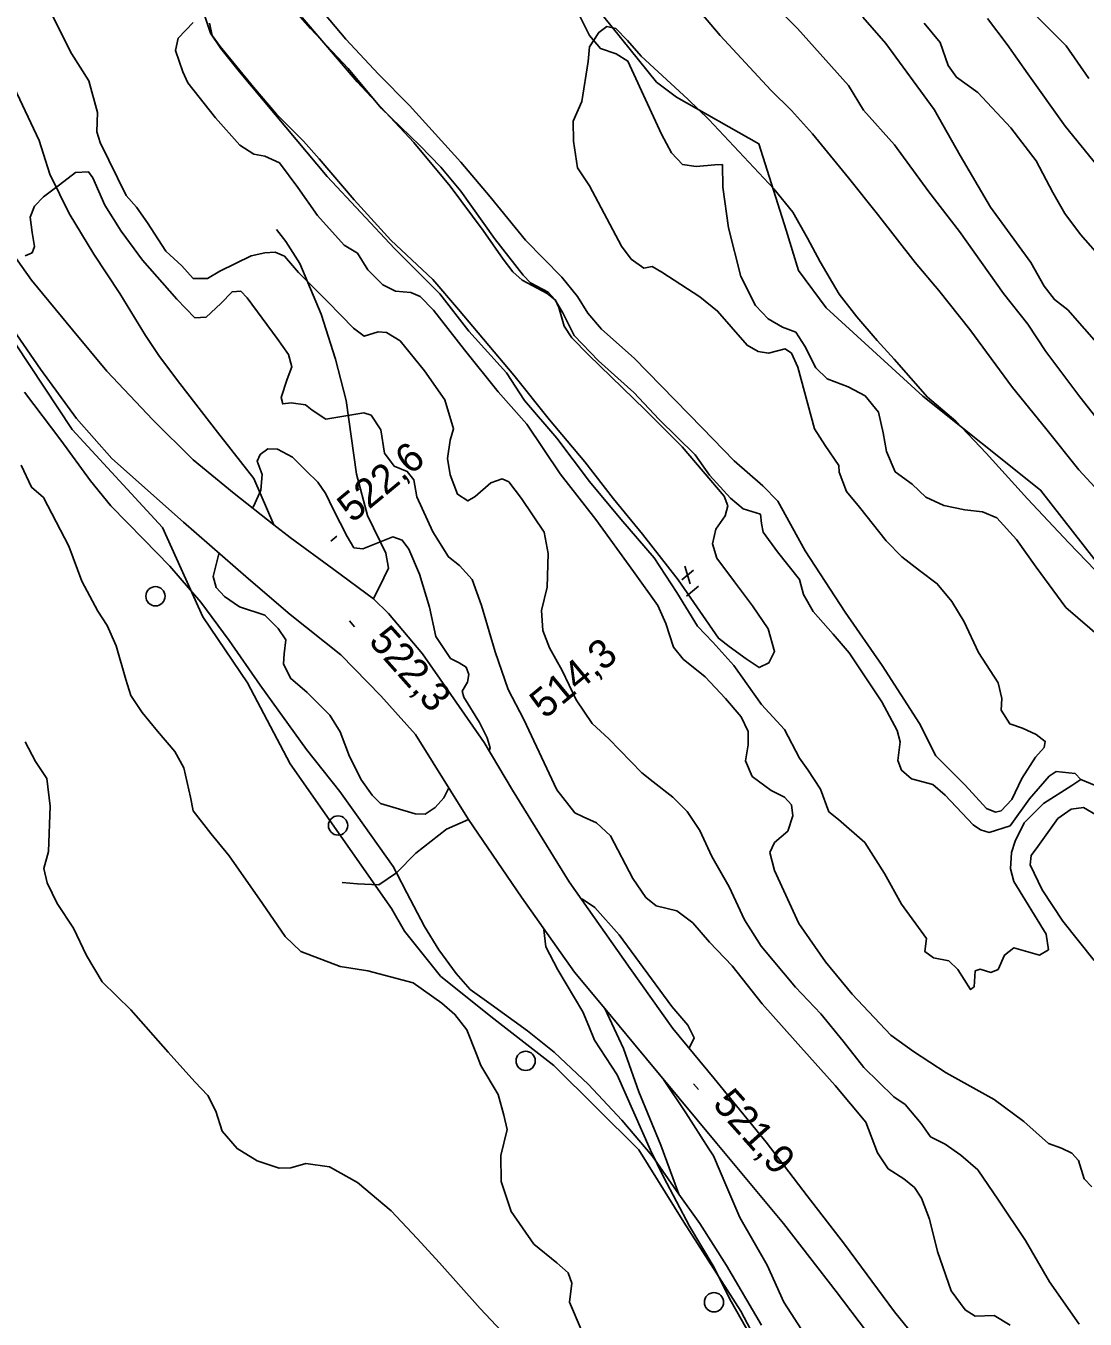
# Model space of a CAD drawing. Extents: x 347059 to 352153, y 6073752 to 6078601.
# Drawn here: x 350349.1 to 350514.1, y 6076827.9 to 6077029.3 of the extents above; entities that cross this region are included whole.
import ezdxf

# ---------------------------------------------------------------- set-up
doc = ezdxf.new("R2010")
doc.units = 0
for name, color, linetype in [('Level 1', 7, 'Continuous'), ('Level 2', 7, 'Continuous'), ('Level 21', 7, 'Continuous'), ('Level 22', 7, 'Continuous'), ('Level 3', 7, 'Continuous'), ('Level 36', 7, 'Continuous'), ('Level 4', 7, 'Continuous'), ('Level 44', 7, 'Continuous')]:
    doc.layers.add(name, color=color, linetype=linetype)

msp = doc.modelspace()

# ---------------------------------------------------------------- linework, layer by layer
at = {"layer": 'Level 1'}
for points in [[(350517.5, 6076966.16), (350513.27, 6076971.5), (350507.98, 6076978.59), (350505.15, 6076982.84), (350501.37, 6076987.63), (350494.53, 6076997.26), (350489.73, 6077003.45), (350484.39, 6077010.77), (350479.59, 6077016.16), (350477.23, 6077020), (350469.3, 6077028.89), (350463.4, 6077034.83)], [(350349, 6076993.5), (350350.06, 6076993.97), (350350.44, 6076994.94), (350350.08, 6076997.14), (350349.73, 6076999.49), (350350.41, 6077001.22), (350351.85, 6077002.66), (350354.34, 6077004.57), (350356.84, 6077006.48), (350358.86, 6077006.56), (350359.5, 6077005.63), (350361.39, 6077001.4), (350363.95, 6076997.31), (350367.26, 6076992.79), (350372.59, 6076986.76), (350375.41, 6076983.81), (350377.15, 6076983.92), (350379.45, 6076986.06), (350381.22, 6076987.9), (350382.59, 6076987.98), (350383.58, 6076986.94), (350388.23, 6076980.62), (350390, 6076978.14), (350390.54, 6076976.2), (350389.77, 6076974.26), (350388.84, 6076971.4), (350389.11, 6076970.43), (350390.42, 6076970.59), (350392.63, 6076970.29), (350393.7, 6076969.46), (350395.8, 6076968.06), (350401.76, 6076969.03), (350402.86, 6076968.67), (350404.36, 6076966.36), (350404.95, 6076962.76), (350406.48, 6076960.73), (350408.49, 6076959.88), (350409.52, 6076958.62), (350409.99, 6076955.97), (350412.48, 6076950.52), (350414.91, 6076946.6), (350416.66, 6076945.27), (350418.61, 6076943.05), (350420.09, 6076939), (350422.2, 6076931.79), (350424.23, 6076925.95), (350426.65, 6076921.24), (350431.79, 6076910.33), (350434.61, 6076906.72), (350435.92, 6076906.08), (350437.99, 6076905.15), (350440.17, 6076903.13), (350443.64, 6076896.5), (350445.66, 6076893.55), (350447.26, 6076892.24), (350450.5, 6076891.48), (350452.98, 6076889.57), (350455.57, 6076886.56), (350459.11, 6076882.89), (350463.8, 6076877), (350468.93, 6076871.22), (350475.16, 6076864.24), (350479.94, 6076858.56), (350481.78, 6076853.76)], [(350435.6, 6076826.23), (350433.78, 6076830.52), (350434.13, 6076833.45), (350433.57, 6076835.09), (350431.78, 6076836.64), (350428.24, 6076839.53), (350424.7, 6076844.65), (350423.13, 6076849.28), (350423.09, 6076853.33), (350424.06, 6076857.41), (350423.56, 6076859.63), (350422.64, 6076862.83), (350419.98, 6076867.35), (350419.29, 6076869.16), (350417.78, 6076872.92), (350415.92, 6076875.34), (350413.86, 6076877.07), (350409.41, 6076880.26), (350402.38, 6076882.12), (350398.04, 6076882.78), (350391.92, 6076885.13), (350389.48, 6076887.47), (350385.94, 6076892.59), (350380.75, 6076900.05), (350377.91, 6076903.51), (350375.15, 6076907.04), (350374.71, 6076909.17), (350373.71, 6076913.75), (350372.3, 6076916.28), (350369.58, 6076919.44), (350367.19, 6076922.35), (350365.43, 6076924.99), (350364.66, 6076927.52), (350363.15, 6076932.72), (350361.73, 6076935.9), (350360.29, 6076938.14), (350357.78, 6076942.8), (350355.79, 6076948.27), (350351.83, 6076955.82), (350349.97, 6076957.45), (350348.35, 6076960.86)], [(350481.78, 6076853.76), (350483.42, 6076851.29), (350485.86, 6076849.74), (350487.52, 6076848.35), (350488.59, 6076846.73), (350489.86, 6076843.43), (350491.1, 6076838.39), (350493.24, 6076832.26), (350495.4, 6076829.3), (350496.97, 6076828.35), (350499.92, 6076828.42), (350502.44, 6076826.94)]]:
    msp.add_lwpolyline(points, dxfattribs=at)
at = {"layer": 'Level 2'}
for points in [[(350347.08, 6077042.98), (350349.63, 6077038.74), (350351.05, 6077036.21), (350352.83, 6077035.16), (350353.64, 6077033.85), (350352.86, 6077032.56), (350353.27, 6077030.78), (350356.17, 6077024.99), (350358.87, 6077020.74), (350360.27, 6077015.83), (350360.12, 6077012.81), (350360.68, 6077011.16), (350364.71, 6077002.87), (350366.34, 6077001.04), (350368.06, 6076998.63), (350370.88, 6076994.22)], [(350490.86, 6076915.59), (350488.31, 6076920.62), (350482.47, 6076929.68), (350476.71, 6076938), (350470.48, 6076947.53), (350466.24, 6076955.27), (350463.88, 6076957.68), (350459.41, 6076961.54), (350454.42, 6076966.67), (350443.83, 6076977.52), (350438.78, 6076982.08), (350436.64, 6076984.54), (350435.01, 6076987.17), (350432.56, 6076990.17), (350426.9, 6076995.95), (350421.41, 6077002.66), (350416.87, 6077008.05), (350408.84, 6077016.9), (350404.03, 6077021.8), (350398.92, 6077027.24), (350392.05, 6077035.47)], [(350518.08, 6076954.75), (350513.13, 6076960.16), (350507.99, 6076966.6), (350502.77, 6076972.98), (350496.15, 6076982.03), (350491.32, 6076988.08), (350487.64, 6076992.43), (350481.73, 6076999.96), (350477.23, 6077005.62), (350471.62, 6077012.47), (350468.37, 6077016.12), (350465.14, 6077019.27), (350457.24, 6077027.8), (350452, 6077034.04)], [(350420.34, 6076997.42), (350415.21, 6077004.32), (350409.5, 6077011.14), (350400.72, 6077020.58), (350392.13, 6077030.59)], [(350519.55, 6076975.76), (350511.4, 6076985.09), (350509.32, 6076986.66), (350507.73, 6076988.77), (350505.64, 6076992.44), (350499.36, 6077001.07), (350494.61, 6077009.11), (350490.56, 6077016.28), (350483.07, 6077026.55), (350479.45, 6077030.66)], [(350517.12, 6077006.15), (350513.47, 6077010.61), (350510.97, 6077013.66), (350505.17, 6077021.85), (350501.96, 6077026.42), (350498.91, 6077030.46)], [(350514.67, 6077021.1), (350511.16, 6077026.19), (350506.08, 6077031.29)], [(350375.15, 6077029.82), (350372.82, 6077027.38), (350372.42, 6077025.47), (350373.54, 6077022.17), (350374.31, 6077020.42)], [(350377.7, 6077029.75), (350378.09, 6077027.82), (350379.37, 6077026.1), (350384.55, 6077019.77), (350388.13, 6077015.56), (350392.36, 6077011.36), (350394.77, 6077008.58)], [(350484.35, 6076977.37), (350481.68, 6076980.32), (350478.56, 6076983.96), (350475.8, 6076987.5), (350472.82, 6076992.57), (350470.87, 6076996.24), (350468.59, 6077000.31), (350465.62, 6077003.94), (350455.47, 6077014.74), (350452.23, 6077017.89), (350444.93, 6077024.57), (350442.79, 6077027.03), (350441.01, 6077028.87), (350439.59, 6077029.19), (350438.35, 6077028.28), (350436.91, 6077026.04), (350436.68, 6077023.74), (350435.72, 6077017.55), (350434.34, 6077014.44), (350434.39, 6077011.32), (350435.01, 6077007.21), (350436.9, 6077004.41), (350441.85, 6076995.01), (350443.38, 6076992.97), (350445.34, 6076991.54), (350446.67, 6076991.84), (350448.17, 6076990.96), (350454.09, 6076987.11), (350456.83, 6076984.87), (350458.98, 6076982.41), (350461.45, 6076979.56), (350463.16, 6076978.59), (350464.8, 6076978.35), (350467.39, 6076979.02), (350468.34, 6076978.35), (350469.35, 6076976.15), (350471.96, 6076966.55), (350473.59, 6076963.93), (350475.74, 6076960.81), (350475.79, 6076959.8), (350476.94, 6076956.79), (350478.94, 6076954.34), (350483.13, 6076949.07), (350485.56, 6076946.58), (350488.32, 6076944.49), (350491.07, 6076942.4), (350493.33, 6076939.64), (350495.27, 6076936.48), (350497.48, 6076931.7), (350500.56, 6076926.98), (350501.11, 6076924.53), (350501.01, 6076922.74), (350502.39, 6076920.57), (350504.35, 6076919.94), (350506.49, 6076918.92), (350507.9, 6076917.84), (350507.74, 6076916.92), (350506.37, 6076915.39), (350504.24, 6076912.07), (350502.7, 6076908.82), (350501.01, 6076907.04), (350500.12, 6076906.84), (350498.73, 6076907.42), (350495.4, 6076911.01), (350490.86, 6076915.59)], [(350497.36, 6077018.91), (350494.08, 6077021.33), (350492.75, 6077023.12), (350491.51, 6077026.7), (350489.01, 6077029.75)], [(350374.31, 6077020.42), (350378.63, 6077014.99), (350382.41, 6077010.7), (350384.59, 6077009.32), (350386.3, 6077009), (350388.58, 6077007.97), (350391.47, 6077004.13), (350394.51, 6076999.76), (350398.69, 6076995.14), (350400.74, 6076993.92), (350402.37, 6076991.29), (350404.67, 6076988.96), (350406.67, 6076987.96), (350409.04, 6076987.79), (350410.5, 6076987.13), (350412.61, 6076985.04), (350417.43, 6076978.83), (350422.65, 6076972.29), (350427.15, 6076967.28), (350432.33, 6076959.51), (350437.86, 6076952.44), (350443.72, 6076944.32), (350447.54, 6076939.01), (350448.79, 6076936.21), (350449.95, 6076932.54), (350451.5, 6076930.65), (350454.92, 6076927.92), (350458.06, 6076924.56), (350460.53, 6076921.7), (350461.61, 6076919.42), (350461.63, 6076917.32), (350461.17, 6076914.84), (350462.23, 6076912.41), (350465.2, 6076910.23), (350467.27, 6076909.16), (350468.38, 6076907.96), (350468.58, 6076906.27), (350467.77, 6076903.89), (350465.71, 6076902.08), (350464.99, 6076900.56), (350465.72, 6076897.73), (350469.48, 6076889.47), (350473.67, 6076883.54), (350477.8, 6076878.5), (350483.83, 6076872.1), (350487.34, 6076869.57), (350492.44, 6076866.24), (350499.91, 6076862.08), (350504.56, 6076858.65), (350508.41, 6076855.22), (350510.44, 6076854.51), (350512.02, 6076853.7), (350513.07, 6076852.58), (350513.95, 6076849.74), (350515.12, 6076848.47)], [(350520.35, 6076988.91), (350513.37, 6076996.8), (350510.96, 6077000.07), (350509.05, 6077003.35), (350506.45, 6077008.29), (350502.5, 6077013.43), (350497.36, 6077018.91)], [(350394.77, 6077008.58), (350400.24, 6077002.23), (350405.92, 6076995.92), (350412.5, 6076989.81), (350416.46, 6076985.13), (350425.1, 6076974.91), (350430.66, 6076967.96), (350436.17, 6076961.39), (350440.61, 6076955.65), (350445.14, 6076950.11), (350450.68, 6076943.03), (350456.96, 6076933.91), (350458.65, 6076932.66), (350461.28, 6076930.72), (350463.32, 6076929.36), (350464.84, 6076930.07), (350465.73, 6076931.86), (350464.7, 6076935.37), (350462.3, 6076938.95), (350459.48, 6076942.72), (350456.72, 6076946.4), (350456.07, 6076948.64), (350456.58, 6076950.91), (350458.01, 6076953.01), (350458.45, 6076954.56), (350457.88, 6076956.07), (350451.31, 6076963.76), (350445.57, 6076969.49), (350436.71, 6076978.07), (350434.14, 6076980.73), (350432.94, 6076982.51), (350432.13, 6076985.42), (350431.59, 6076986.56), (350430.32, 6076987.64), (350426.39, 6076989.7), (350424.93, 6076991.01), (350423.45, 6076992.97), (350420.34, 6076997.42)], [(350370.88, 6076994.22), (350373.4, 6076991.94), (350375.16, 6076989.95), (350377.4, 6076989.94), (350379.32, 6076991.12), (350384.18, 6076993.51), (350386.31, 6076993.95), (350387.92, 6076994.07), (350389.37, 6076993.42), (350391.58, 6076990.88), (350396.12, 6076986.3), (350400.12, 6076982.21), (350401.81, 6076980.95), (350403.97, 6076981.67), (350405.26, 6076981.54), (350407.37, 6076980.24), (350411.18, 6076975.59), (350414.35, 6076971.08), (350415.71, 6076966.53), (350415.18, 6076964.78), (350414.76, 6076961.93), (350415.16, 6076959.36), (350416.31, 6076956.35), (350417.95, 6076955.32), (350419.1, 6076956), (350421.54, 6076958.13), (350423.26, 6076958.75), (350424.3, 6076958.29), (350426.29, 6076955.7), (350429.82, 6076950.43), (350430.43, 6076947.12), (350430.28, 6076941.86), (350429.43, 6076938.26), (350429.63, 6076935.13), (350430.67, 6076932.42), (350432.63, 6076928.9), (350434.79, 6076924.35), (350437.32, 6076920.62), (350439.9, 6076918.27), (350445.02, 6076912.98), (350446.83, 6076911.57), (350449.85, 6076909.17), (350452.08, 6076906.92), (350454.1, 6076903.97), (350455.95, 6076899.95), (350458.67, 6076895.19), (350461.05, 6076890.04), (350463.61, 6076885.95), (350468.98, 6076879.56), (350472.91, 6076875.4), (350476.39, 6076871.15), (350479.6, 6076867.07), (350484.28, 6076862.48), (350486.04, 6076861.29), (350488.57, 6076858.36), (350490.02, 6076856.26), (350492.29, 6076855.1), (350494.72, 6076853.41), (350497.39, 6076851.11), (350500.6, 6076846.38), (350504.83, 6076840.11), (350508.53, 6076833.66), (350513.16, 6076827.06)], [(350518.44, 6076941.65), (350511.55, 6076948.78), (350505.14, 6076955.65), (350498.68, 6076962.75), (350493.96, 6076967.71), (350489.56, 6076971.49), (350484.35, 6076977.37)], [(350384.39, 6076954.23), (350384.6, 6076954.52), (350385.67, 6076956.99), (350385.9, 6076959.41), (350385.1, 6076961.51), (350385.56, 6076962.55), (350386.8, 6076963.43), (350388.3, 6076963.35), (350390.63, 6076962.1), (350392.73, 6076960.02)], [(350392.73, 6076960.02), (350394.57, 6076958.24), (350395.83, 6076956.39), (350396.97, 6076954.04), (350399.15, 6076949.78), (350400.2, 6076948.02), (350401.58, 6076947.83), (350406.27, 6076949.71), (350407.73, 6076949.2), (350408.75, 6076947.8), (350410.39, 6076943.89), (350411.97, 6076938.75), (350412.97, 6076934.19), (350415.23, 6076930.79), (350416.6, 6076930.07), (350417.69, 6076929.39), (350418.08, 6076928.26), (350417.89, 6076927.06), (350417.04, 6076925.7), (350417.31, 6076924.74), (350419.73, 6076920.82), (350420.94, 6076918.39), (350421.43, 6076916.83), (350421.26, 6076916.36)], [(350414.99, 6076910.58), (350414.9, 6076910.51), (350414.2, 6076909.06), (350412.83, 6076907.54), (350411.29, 6076906.54), (350409.71, 6076906.56), (350404.33, 6076908.19), (350403.01, 6076909.47), (350401.36, 6076911.8), (350399.49, 6076915.52), (350398.07, 6076919.34), (350396.45, 6076921.96), (350392.9, 6076925.49), (350390.31, 6076927.69), (350389.23, 6076929.96), (350389.31, 6076931.47), (350389.59, 6076933.68), (350388.4, 6076935.45), (350386.3, 6076937.54), (350382.39, 6076938.8), (350380.02, 6076940.41), (350378.72, 6076941.84), (350378.24, 6076943.55), (350379.17, 6076947.07), (350379.22, 6076947.13)], [(350424.92, 6076824.15), (350419.88, 6076829.5), (350413.5, 6076836.65), (350410.03, 6076840.4), (350405.97, 6076844.71), (350400.77, 6076849.14), (350396.39, 6076851.6), (350392.68, 6076852.12), (350390.37, 6076851.42), (350388.56, 6076851.38), (350385.13, 6076852.52), (350381.99, 6076854.43), (350379.66, 6076857.12), (350378.66, 6076860.26), (350377.45, 6076862.7), (350375.42, 6076864.85), (350371.24, 6076869.47), (350365.45, 6076876.06), (350360.96, 6076880.42), (350358.54, 6076884.49), (350356.5, 6076888.75), (350353.98, 6076892.62), (350352.41, 6076895.82), (350351.91, 6076898.04), (350352.6, 6076900.72), (350352.85, 6076907.78), (350352.33, 6076912.1), (350350.57, 6076914.73), (350348.99, 6076917.79)], [(350515.5, 6076883.73), (350510.61, 6076889.87), (350507.4, 6076894.75), (350505.54, 6076898.63), (350505.68, 6076900.06), (350506.75, 6076901.47), (350509.85, 6076905.86), (350511.94, 6076907.31), (350513.84, 6076907.55), (350518.08, 6076905.09)], [(350435.7, 6076893.21), (350435.79, 6076893.28), (350437.73, 6076891.98), (350441.49, 6076887.71), (350449.69, 6076876.58), (350452.22, 6076873.66), (350453.18, 6076871.69), (350452.44, 6076870.05)], [(350435.87, 6076875.74), (350431.97, 6076882.26), (350430.08, 6076885.84), (350429.8, 6076888.49), (350429.87, 6076888.54)], [(350463.65, 6076822.36), (350458.98, 6076830.62), (350456.13, 6076836.16), (350452.49, 6076842.36), (350448.42, 6076850.05), (350446.38, 6076854.17), (350441.2, 6076865.94), (350437.67, 6076871.31), (350436.8, 6076873.49), (350435.87, 6076875.74)], [(350448.44, 6076865.17), (350451.9, 6076860), (350455.46, 6076854.39), (350456.21, 6076853.3), (350458.26, 6076848.41), (350460.31, 6076843.67), (350464.56, 6076836.25), (350467.17, 6076830.51), (350470.48, 6076825.35)]]:
    msp.add_lwpolyline(points, dxfattribs=at)
at = {"layer": 'Level 21'}
for points in [[(350343.25, 6076999.1), (350349.95, 6076989.71), (350356.35, 6076981.94), (350361.7, 6076975.53), (350368.85, 6076967.93), (350375.16, 6076961.71), (350381.56, 6076956.46), (350387.73, 6076951.59), (350390.25, 6076949.61), (350397.08, 6076944.64)], [(350484.76, 6076819.72), (350475.34, 6076832.15), (350467.12, 6076842.75), (350456.7, 6076855.23), (350447.77, 6076865.98), (350443.77, 6076870.84), (350439.26, 6076876.27), (350434.56, 6076881.93), (350426.3, 6076893.58), (350418.04, 6076905.67), (350409.78, 6076918.94), (350404.39, 6076924.95), (350398.14, 6076931.36), (350390.25, 6076937.61), (350383.76, 6076943.15), (350373.65, 6076952.01), (350362.5, 6076961.94), (350356.96, 6076968.13), (350351.37, 6076975.82), (350342.92, 6076988.05)], [(350397.08, 6076944.64), (350403.22, 6076940.07), (350405.56, 6076937.77), (350410.88, 6076931.49), (350414.8, 6076925.83), (350420.47, 6076917.68), (350424.87, 6076910.27), (350433.73, 6076896), (350443.24, 6076882.48), (350449.89, 6076873.14), (350456.3, 6076865.37), (350464.4, 6076855.44), (350470.79, 6076847.05), (350476.62, 6076839.53), (350484.39, 6076829.01), (350493.99, 6076817.18)]]:
    msp.add_lwpolyline(points, dxfattribs=at)
at = {"layer": 'Level 22'}
for points in [[(350347.26, 6077019.7), (350351.18, 6077011.43), (350352.82, 6077006.19), (350355.85, 6077000.09), (350359.66, 6076993.74), (350363.74, 6076987.62), (350367.74, 6076981.06), (350369.9, 6076977.8), (350373.07, 6076973.59), (350378.92, 6076966.04), (350384.6, 6076958.79), (350387.73, 6076951.59)], [(350403.22, 6076940.07), (350404.84, 6076943.32), (350405.6, 6076944.83), (350405.14, 6076947.18), (350402.3, 6076953.06), (350400.57, 6076959.49), (350399, 6076970.94), (350397.31, 6076977.41), (350395.1, 6076984.42), (350391.75, 6076992.28), (350389.6, 6076995.7), (350388.11, 6076997.6)], [(350348.88, 6076972.26), (350354.54, 6076964.76), (350359.17, 6076958.42), (350362.33, 6076954.57), (350367.39, 6076949.33), (350371.5, 6076945.15), (350376.36, 6076939.52), (350380.74, 6076933.57), (350385.59, 6076926.6), (350392.79, 6076916.59), (350398.02, 6076910.07), (350400.59, 6076906.41), (350406.32, 6076898.37), (350406.83, 6076897.38), (350408.44, 6076894.26), (350411.19, 6076889.04), (350413.44, 6076885.4), (350416.13, 6076881.68), (350418.29, 6076879.23), (350421.57, 6076876.88), (350427.24, 6076872.79), (350431.39, 6076869.46), (350436.72, 6076864.43), (350441.92, 6076858.84), (350446.63, 6076853.3), (350450.81, 6076847.32), (350454.07, 6076842.74), (350458.23, 6076836.24), (350463.68, 6076826.93)], [(350418.04, 6076905.67), (350414.6, 6076904.18), (350409.83, 6076900.42), (350406.83, 6076897.38), (350404.05, 6076895.53), (350400.76, 6076895.65), (350398.34, 6076895.89)], [(350450.81, 6076847.32), (350448.02, 6076854.95), (350444.59, 6076863.25), (350442.2, 6076870.02), (350439.26, 6076876.27)]]:
    msp.add_lwpolyline(points, dxfattribs=at)
at = {"layer": 'Level 3'}
for p, q in [((350396.6, 6076949.06), (350397.52, 6076949.83)), ((350451.29, 6076943.01), (350453.1, 6076944.5)), ((350451.75, 6076945.14), (350452.58, 6076942.39)), ((350452.01, 6076940.49), (350453.86, 6076942.02)), ((350399.49, 6076936.62), (350400.29, 6076935.72)), ((350453.08, 6076864.52), (350453.88, 6076863.62))]:
    msp.add_line(p, q, dxfattribs=at)
at = {"layer": 'Level 36'}
for centre in [(350369.27, 6076940.46), (350397.72, 6076904.75), (350426.94, 6076868.09), (350456.28, 6076830.49)]:
    msp.add_circle(centre, 1.5, dxfattribs=at)
at = {"layer": 'Level 4'}
for points in [[(350513.42, 6076911.9), (350513.42, 6076911.9), (350512.57, 6076912.84), (350509.61, 6076913.17), (350508.52, 6076912.42), (350505.43, 6076908.92), (350502.4, 6076904.71), (350499.14, 6076903.68), (350497.79, 6076904.06), (350496.68, 6076904.86), (350492.29, 6076909.46), (350490.37, 6076911.16), (350487.05, 6076912.01), (350485.5, 6076913.35), (350484.92, 6076914.88), (350485.28, 6076917.78), (350484.8, 6076919.55), (350482.41, 6076923.99), (350477.34, 6076931.67), (350474.84, 6076934.53), (350471.75, 6076938.1), (350470.24, 6076940.74), (350469.61, 6076943.05), (350466.18, 6076947.38), (350463.95, 6076950.46), (350463.67, 6076951.8), (350463.52, 6076953.24), (350460.82, 6076954.07), (350458.85, 6076955.74), (350455.6, 6076959.32), (350453.37, 6076962.48), (350447.73, 6076967.97), (350443.8, 6076972.19), (350438.31, 6076977.13), (350434.52, 6076981.1), (350432.73, 6076984.62), (350431.47, 6076986.7), (350430.47, 6076987.82), (350427.71, 6076989.27), (350426.56, 6076990.49), (350422.08, 6076996.19), (350416.83, 6077003.56), (350413.75, 6077007.29), (350410.44, 6077010.67), (350404.46, 6077016.48), (350399.3, 6077022.65), (350393.41, 6077028.9), (350388.37, 6077034.65)], [(350376.76, 6077031.45), (350377.83, 6077028.16), (350379.48, 6077025.8), (350382.35, 6077022.13), (350388, 6077015.46), (350396.01, 6077005.82), (350406.5, 6076994.64), (350413.58, 6076987.58), (350418.09, 6076981.75), (350423.96, 6076975.26), (350426.77, 6076970.94), (350431.81, 6076965.1), (350436.87, 6076958.32), (350441.75, 6076952.49), (350446.97, 6076946.43), (350450.5, 6076941.06), (350453.71, 6076935.81), (350456.08, 6076933.29), (350459.37, 6076929.66), (350463.69, 6076923.6), (350467.28, 6076919.7), (350469.59, 6076915.26), (350470.89, 6076913.42), (350472.85, 6076910.41), (350474.18, 6076906.89), (350475.7, 6076905.68), (350479.77, 6076902.09), (350482.86, 6076897.26), (350485.51, 6076892.5), (350489.41, 6076887.14), (350489.13, 6076885.12), (350490.47, 6076884.13), (350492.88, 6076883.65), (350494.27, 6076882.33), (350496.26, 6076879.19), (350496.79, 6076879.63), (350496.99, 6076882.11), (350497.75, 6076882.36), (350499.43, 6076881.87), (350500.54, 6076882.33), (350501.53, 6076884.57), (350503, 6076885.69), (350506.98, 6076884.57), (350508.38, 6076885.41), (350508.04, 6076887.82), (350502.98, 6076896.03), (350502.48, 6076898), (350502.61, 6076900.57), (350503.19, 6076902.31), (350504.61, 6076905.19), (350507.61, 6076908.17), (350512.02, 6076910.97), (350513.42, 6076911.9)], [(350441.04, 6077024.97), (350438.58, 6077025.78), (350436.9, 6077027.82), (350435.32, 6077030.91)], [(350516.68, 6076933.86), (350511.09, 6076938.73), (350506.46, 6076944.98), (350503.41, 6076949.32), (350500.34, 6076952.68), (350498.09, 6076953.59), (350495.38, 6076953.9), (350492.09, 6076954.62), (350489.31, 6076955.91), (350487.14, 6076957.92), (350484.5, 6076959.85), (350483.17, 6076963), (350482.64, 6076965.91), (350481.93, 6076969.13), (350479.81, 6076971.7), (350477.16, 6076973.1), (350473.92, 6076974.31), (350472.13, 6076976.04), (350470.45, 6076979.43), (350469.03, 6076981.61), (350466.98, 6076982.38), (350464.73, 6076983.66), (350462.77, 6076985.76), (350460.47, 6076990.27), (350458.55, 6076997.85), (350457.66, 6077004.18), (350457.59, 6077007.7), (350456.44, 6077007.65), (350453.51, 6077007.4), (350451.37, 6077007.73), (350449.67, 6077009.53), (350448.11, 6077012.42), (350446.25, 6077016.47), (350442.88, 6077023.81), (350441.04, 6077024.97)], [(350513.42, 6076911.9), (350516.46, 6076910.66)]]:
    msp.add_lwpolyline(points, dxfattribs=at)
at = {"layer": 'Level 44'}
for points in [[(350561.57, 6076868.07), (350559.02, 6076872.06), (350552.85, 6076881.54), (350558.55, 6076894.84), (350553.43, 6076901.77), (350547.52, 6076903.16), (350542.36, 6076900.57), (350539.79, 6076902.77), (350540.38, 6076908.75), (350543.19, 6076912.39), (350538.57, 6076916.19), (350528.07, 6076930.91), (350517.11, 6076944.2), (350507.17, 6076956.99), (350488.84, 6076971.64), (350473.77, 6076985.4), (350469.43, 6076991.2), (350467.52, 6076997.5), (350463.28, 6077010.94), (350450.44, 6077018.21), (350447.32, 6077020.55), (350422.51, 6077051.37)], [(350345.32, 6076982.99), (350356.31, 6076966.41), (350370.35, 6076951.16), (350376.64, 6076937.23), (350383.61, 6076926.97), (350390.27, 6076914.38), (350406.05, 6076891.8), (350408.07, 6076888.27), (350413.66, 6076881.3), (350421.51, 6076875.01), (350431.35, 6076867.38), (350444.55, 6076854.23), (350451.6, 6076842.99), (350460.49, 6076829.13), (350473.8, 6076803.78)]]:
    msp.add_lwpolyline(points, dxfattribs=at)

# ---------------------------------------------------------------- texts
at = {"layer": 'Level 3'}
for s, rotation, p in [('522,6', 39.62, (350399.96, 6076951.78)), ('522,3', 311.7129, (350402.33, 6076933.36)), ('  514,3', 39.57, (350427.37, 6076919.11)), ('521,9', 311.7309, (350455.92, 6076861.26))]:
    msp.add_text(s, height=4.5, rotation=rotation, dxfattribs=at).set_placement(p)

doc.saveas('drawing.dxf')
